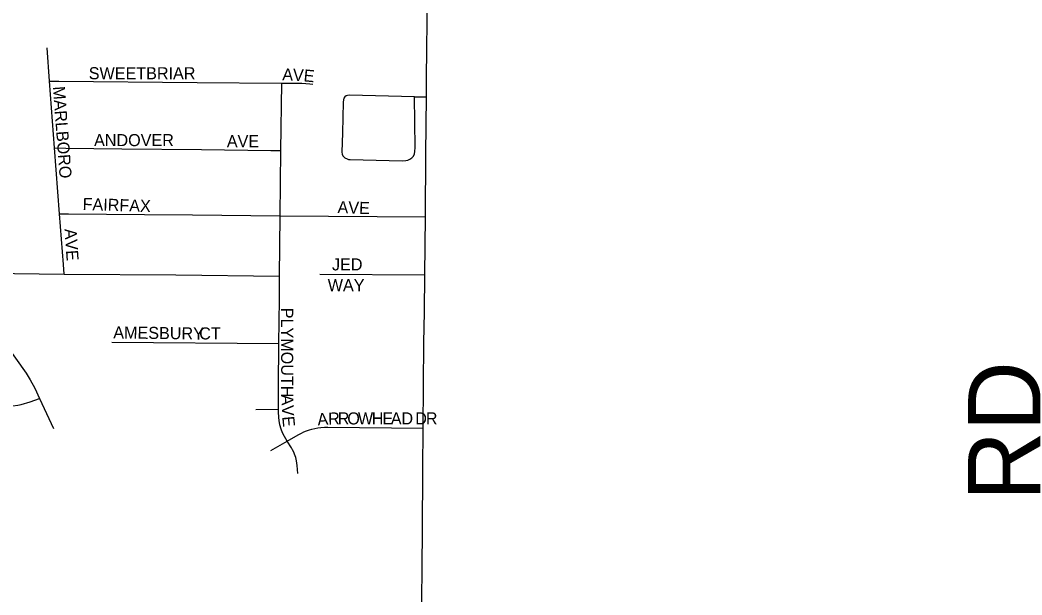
# Model space of a CAD drawing. Extents: x -87 to 2145, y -2128 to 440.
# Drawn here: x 266.02 to 286.77, y -585.43 to -573.52 of the extents above; entities that cross this region are included whole.
import ezdxf

# ---------------------------------------------------------------- set-up
doc = ezdxf.new("R2010")
doc.units = 0
for name, color, linetype in [('GM_X_City_Street', 7, 'Continuous'), ('GM_X_City_Street_Text', 7, 'Continuous'), ('GM_X_County_Road', 7, 'Continuous'), ('GM_X_Township_Road_Text', 7, 'Continuous')]:
    doc.layers.add(name, color=color, linetype=linetype)

msp = doc.modelspace()

# ---------------------------------------------------------------- linework, layer by layer
at = {"layer": 'GM_X_City_Street'}
for points in [[(266.632, -574.785), (266.582, -574.092)], [(266.736, -576.17), (266.632, -574.785)], [(266.632, -574.785), (266.823, -574.786), (269.691, -574.811), (271.436, -574.826), (271.441, -574.826)], [(271.423, -576.224), (271.441, -574.826)], [(271.441, -574.826), (271.857, -574.83), (272.019, -574.841), (272.083, -574.849)], [(274.189, -575.108), (272.844, -575.075), (272.801, -575.08), (272.772, -575.091), (272.747, -575.112), (272.729, -575.14), (272.719, -575.171), (272.713, -575.219), (272.696, -575.858), (272.688, -576.253), (272.695, -576.298), (272.708, -576.331), (272.725, -576.354), (272.75, -576.375), (272.794, -576.397), (272.825, -576.407), (272.858, -576.411), (273.938, -576.435), (274.008, -576.43), (274.051, -576.422), (274.096, -576.402), (274.135, -576.374), (274.166, -576.336), (274.187, -576.292), (274.199, -576.245), (274.203, -576.163), (274.189, -575.108)], [(274.189, -575.108), (274.437, -575.11)], [(266.736, -576.17), (266.971, -576.172), (268.127, -576.185), (269.777, -576.203), (271.214, -576.221), (271.423, -576.224)], [(266.838, -577.531), (266.736, -576.17)], [(271.405, -577.573), (271.423, -576.224)], [(266.838, -577.531), (267.025, -577.532), (268.597, -577.544), (269.594, -577.555), (271.405, -577.573)], [(266.932, -578.78), (266.918, -578.586), (266.838, -577.531)], [(271.395, -578.822), (271.405, -577.573)], [(271.405, -577.573), (274.415, -577.599)], [(265.38, -578.762), (266.932, -578.78)], [(266.932, -578.78), (269.25, -578.798), (271.395, -578.822)], [(271.381, -580.22), (271.391, -579.309), (271.395, -578.822)], [(272.232, -578.785), (274.405, -578.796)], [(265.672, -580.164), (266.146, -580.836), (266.227, -580.969), (266.323, -581.148), (266.423, -581.358)], [(267.921, -580.192), (271.381, -580.22)], [(271.37, -581.579), (271.371, -581.113), (271.381, -580.22)], [(263.48, -581.494), (264.824, -581.501), (265.497, -581.511), (265.775, -581.515), (265.873, -581.509), (265.977, -581.497), (266.041, -581.483), (266.227, -581.428), (266.423, -581.358)], [(266.423, -581.358), (266.714, -581.98)], [(270.904, -581.586), (271.37, -581.579)], [(271.553, -582.241), (271.496, -582.143), (271.457, -582.067), (271.428, -581.993), (271.402, -581.907), (271.385, -581.817), (271.377, -581.753), (271.372, -581.634), (271.37, -581.579)], [(271.553, -582.241), (271.783, -582.109), (271.847, -582.075), (271.9, -582.05), (271.952, -582.029), (272.013, -582.008), (272.064, -581.993), (272.123, -581.977), (272.188, -581.966), (272.251, -581.958), (272.329, -581.953), (272.394, -581.953), (274.369, -581.974)], [(271.214, -582.435), (271.553, -582.241)], [(271.771, -582.914), (271.763, -582.748), (271.749, -582.649), (271.732, -582.58), (271.707, -582.515), (271.688, -582.467), (271.665, -582.424), (271.641, -582.381), (271.553, -582.241)]]:
    msp.add_lwpolyline(points, dxfattribs=at)
at = {"layer": 'GM_X_County_Road'}
for points in [[(274.437, -575.11), (274.44, -574.717), (274.461, -572.954)], [(274.415, -577.599), (274.415, -577.599), (274.427, -576.294), (274.437, -575.11)], [(274.405, -578.796), (274.405, -578.796), (274.415, -577.599)], [(274.396, -579.561), (274.396, -579.561), (274.405, -578.796)], [(274.385, -580.209), (274.385, -580.209), (274.396, -579.561)], [(274.369, -581.974), (274.369, -581.974), (274.385, -580.209)], [(274.366, -582.829), (274.369, -581.974)], [(274.333, -586.471), (274.335, -586.289), (274.358, -584.108), (274.366, -582.829)]]:
    msp.add_lwpolyline(points, dxfattribs=at)

# ---------------------------------------------------------------- texts
at = {"layer": 'GM_X_City_Street_Text'}
for s, rotation, p in [('SWEETBRIAR', 0, (267.443, -574.746)), ('A', 357.3984, (271.448, -574.768)), ('V', 357.3984, (271.668, -574.778)), ('E', 354.3628, (271.885, -574.788)), ('MARLBORO', 274.3437, (266.698, -574.9)), ('ANDOVER', 0, (267.553, -576.132)), ('AVE', 0, (270.303, -576.154)), ('FAIRFAX', 358.0899, (267.313, -577.452)), ('AVE', 358.0261, (272.593, -577.518)), ('AVE', 273.9431, (266.94, -577.848)), ('JED', 0, (272.481, -578.706)), ('WAY', 0, (272.393, -579.136)), ('PLYMOUTH', 270, (271.428, -579.479)), ('AMESBURY', 359.2563, (267.95, -580.114)), ('CT', 0, (269.731, -580.136)), ('A', 272.6016, (271.428, -581.282)), ('V', 272.6308, (271.438, -581.502)), ('A', 5.0341, (272.188, -581.919)), ('R', 0.9472, (272.403, -581.9)), ('R', 0.0243, (272.6, -581.896)), ('O', 0, (272.798, -581.896)), ('W', 0, (273.018, -581.896)), ('H', 0, (273.304, -581.896)), ('E', 0, (273.524, -581.896)), ('A', 0, (273.7, -581.896)), ('D', 0, (273.92, -581.896)), ('D', 0, (274.206, -581.896)), ('R', 0, (274.425, -581.896)), ('E', 275.4576, (271.449, -581.736))]:
    msp.add_text(s, height=0.25, rotation=rotation, dxfattribs=at).set_placement(p)
at = {"layer": 'GM_X_Township_Road_Text'}
msp.add_text('RD', height=1.5, rotation=90, dxfattribs=at).set_placement((287.156, -583.483))

doc.saveas('drawing.dxf')
